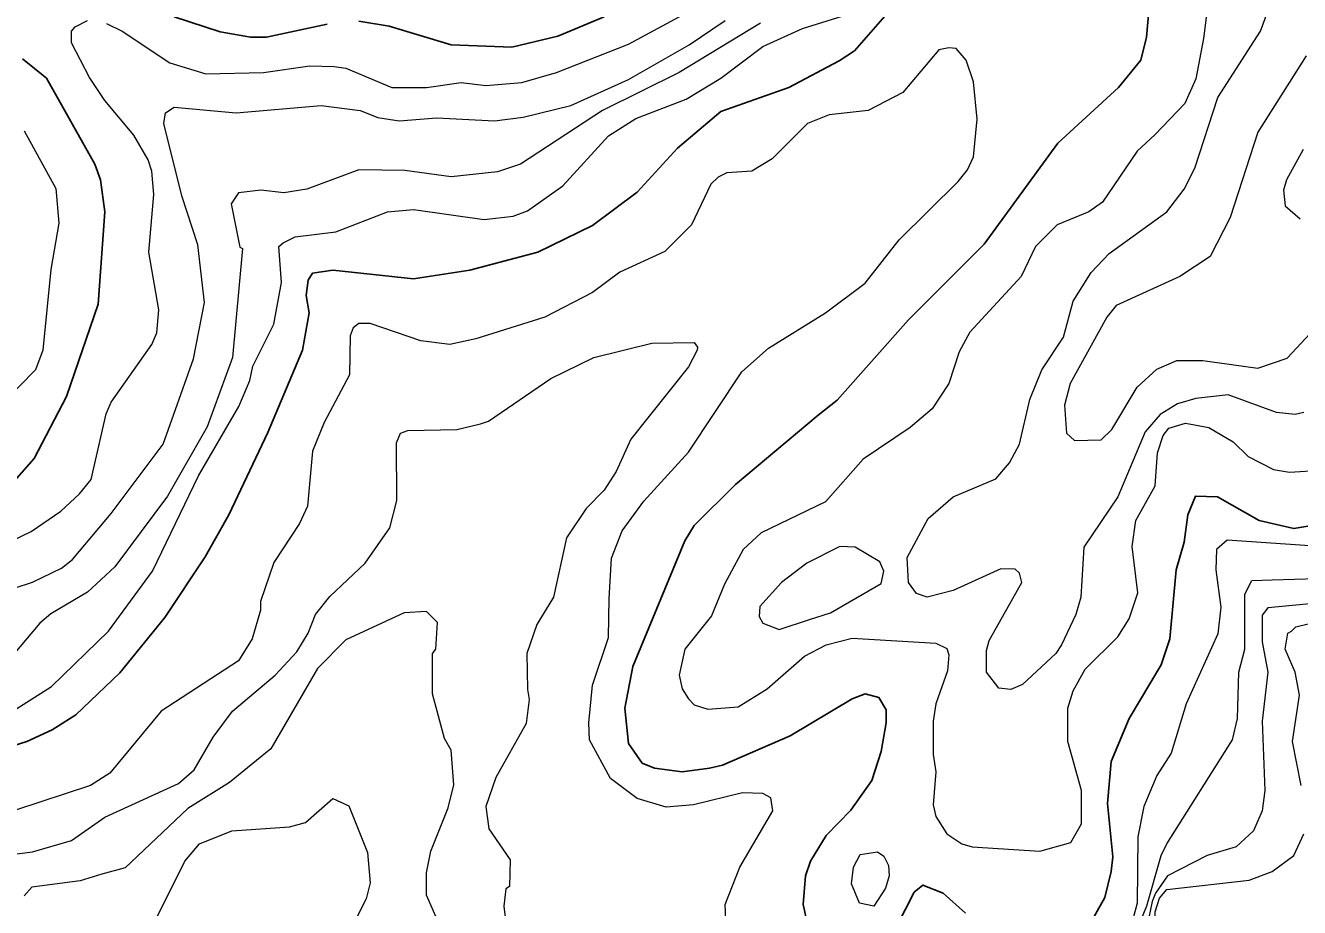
# Model space of a CAD drawing. Extents: x 423 to 448.8, y 7456.3 to 7484.
# Drawn here: x 442.862 to 444.228, y 7479.584 to 7480.529 of the extents above; entities that cross this region are included whole.
import ezdxf

# ---------------------------------------------------------------- set-up
doc = ezdxf.new("R2010")
doc.units = 0
doc.header["$LTSCALE"] = 0.032
doc.layers.add('1', color=7, linetype='Continuous', lineweight=25)
doc.layers.add('2', color=7, linetype='Continuous', lineweight=13)

msp = doc.modelspace()

# ---------------------------------------------------------------- linework, layer by layer
at = {"layer": '1'}
for points in [[(442.8053, 7479.7434), (442.8641, 7479.762), (442.8911, 7479.7744), (442.9166, 7479.7906), (442.9638, 7479.8355), (443.0118, 7479.895), (443.0551, 7479.96), (443.0806, 7480.0049), (443.1224, 7480.0931), (443.1595, 7480.1812), (443.1665, 7480.2214), (443.1633, 7480.24), (443.1657, 7480.2563), (443.1703, 7480.264), (443.192, 7480.2671), (443.2786, 7480.2578), (443.339, 7480.2671), (443.4117, 7480.2864), (443.4704, 7480.315), (443.5184, 7480.3506), (443.5617, 7480.3978), (443.6081, 7480.4372), (443.6808, 7480.4628), (443.7349, 7480.4914), (443.7512, 7480.5022), (443.7914, 7480.5478)], [(444.0668, 7480.5448), (444.0644, 7480.5169), (444.0583, 7480.4921), (444.0343, 7480.4627), (443.9693, 7480.4032), (443.8904, 7480.2949), (443.8092, 7480.2137), (443.7326, 7480.1278), (443.7125, 7480.1116), (443.6236, 7480.0373), (443.5795, 7479.9933), (443.5694, 7479.977), (443.5137, 7479.8425), (443.5052, 7479.7976), (443.5091, 7479.7597), (443.5238, 7479.7388), (443.537, 7479.7334), (443.5664, 7479.7295)], [(443.1858, 7480.5308), (443.1208, 7480.5169), (443.1038, 7480.5169), (443.0713, 7480.5223), (443.0218, 7480.5386)], [(443.4828, 7480.5385), (443.4333, 7480.5177), (443.3838, 7480.5061), (443.3188, 7480.5084), (443.2523, 7480.5285), (443.2198, 7480.5339)], [(442.8594, 7480.4937), (442.8849, 7480.4728), (442.9367, 7480.3808), (442.9429, 7480.3638), (442.9475, 7480.3297), (442.9406, 7480.2307), (442.9066, 7480.1317), (442.8718, 7480.0652), (442.8292, 7480.0173)], [(444.0033, 7479.5655), (444.0196, 7479.595), (444.0266, 7479.6228), (444.0281, 7479.6383), (444.0227, 7479.6955), (444.0265, 7479.7404), (444.0459, 7479.7867), (444.0799, 7479.844), (444.0892, 7479.8719), (444.0962, 7479.9461), (444.1047, 7479.9755), (444.1085, 7480.0049), (444.117, 7480.025), (444.1403, 7480.0242), (444.1851, 7479.9987), (444.2222, 7479.9902), (444.2733, 7479.9987)], [(443.5664, 7479.7295), (443.5957, 7479.7334), (443.6097, 7479.7365), (443.6823, 7479.7682), (443.7489, 7479.8076), (443.7628, 7479.8131), (443.7775, 7479.8092), (443.7852, 7479.7961), (443.7852, 7479.7821), (443.7798, 7479.7512), (443.7698, 7479.7203), (443.7473, 7479.6885), (443.721, 7479.6614), (443.704, 7479.6336), (443.6986, 7479.6182), (443.6963, 7479.5872), (443.6994, 7479.5725)], [(443.7968, 7479.564), (443.8154, 7479.6004), (443.8247, 7479.6081), (443.8463, 7479.5996), (443.8703, 7479.5779)]]:
    msp.add_lwpolyline(points, dxfattribs=at)
at = {"layer": '2'}
for points in [[(444.1364, 7480.6035), (444.1255, 7480.5154), (444.1171, 7480.4721), (444.1054, 7480.4458), (444.0737, 7480.4125), (444.0544, 7480.3947), (444.0173, 7480.3398), (444.0025, 7480.3297), (443.9685, 7480.3158), (443.9453, 7480.2926), (443.9298, 7480.2601), (443.8749, 7480.2005), (443.8634, 7480.1797), (443.8525, 7480.1457), (443.8347, 7480.1186), (443.8108, 7480.0984), (443.7605, 7480.0644), (443.7203, 7480.0188), (443.6514, 7479.9855), (443.6321, 7479.9677), (443.612, 7479.9306), (443.598, 7479.8966), (443.5694, 7479.861), (443.5633, 7479.8332), (443.5664, 7479.8185), (443.5733, 7479.8076), (443.5795, 7479.8014), (443.5942, 7479.7968)], [(444.0242, 7480.2849), (444.0861, 7480.3297), (444.1047, 7480.3537), (444.1163, 7480.3762), (444.141, 7480.452), (444.1867, 7480.5231), (444.2153, 7480.6012)], [(442.9492, 7480.5314), (442.9662, 7480.5231), (443.0172, 7480.4891), (443.0559, 7480.4775), (443.1177, 7480.479), (443.1673, 7480.486), (443.1935, 7480.4852), (443.2059, 7480.4836), (443.2554, 7480.4628), (443.2926, 7480.4628), (443.3297, 7480.4682), (443.356, 7480.4651), (443.3946, 7480.4682), (443.4318, 7480.479), (443.5091, 7480.5092), (443.5996, 7480.5587)], [(442.8138, 7479.9144), (442.8702, 7479.9329), (442.9012, 7479.9476), (442.9128, 7479.9569), (442.9545, 7480.0064), (443.0102, 7480.0807), (443.0427, 7480.172), (443.0543, 7480.2323), (443.0473, 7480.2942), (443.0303, 7480.3468), (443.011, 7480.4241), (443.0126, 7480.4357), (443.0218, 7480.4419), (443.0884, 7480.4357), (443.1796, 7480.4434), (443.2214, 7480.438), (443.2401, 7480.4306), (443.2632, 7480.4272), (443.3034, 7480.4303), (443.3653, 7480.4272), (443.3962, 7480.431), (443.4472, 7480.4434), (443.5091, 7480.4713), (443.574, 7480.5084), (443.6128, 7480.5347)], [(442.8416, 7479.7899), (442.8903, 7479.8208), (442.9514, 7479.8803), (442.9986, 7479.9446), (443.0481, 7480.0467), (443.0914, 7480.1209), (443.103, 7480.1488), (443.1061, 7480.1642), (443.1286, 7480.2091), (443.1371, 7480.2539), (443.134, 7480.2926), (443.1386, 7480.2965), (443.1518, 7480.3027), (443.1951, 7480.3081), (443.2508, 7480.3297), (443.2786, 7480.332), (443.3544, 7480.3212), (443.3854, 7480.3251), (443.4008, 7480.3305), (443.4387, 7480.3575), (443.4874, 7480.4109), (443.5168, 7480.4295), (443.571, 7480.4504), (443.6081, 7480.4728), (443.6529, 7480.5068), (443.6955, 7480.5262), (443.7381, 7480.5393)], [(443.6506, 7480.5316), (443.5633, 7480.479), (443.4813, 7480.438), (443.3931, 7480.3808), (443.3684, 7480.3723), (443.3188, 7480.3669), (443.2693, 7480.3738), (443.2198, 7480.3746), (443.1642, 7480.3537), (443.1394, 7480.3498), (443.1147, 7480.3529), (443.0907, 7480.3498), (443.0829, 7480.3382), (443.0922, 7480.2918), (443.0953, 7480.2903), (443.0845, 7480.1735), (443.0574, 7480.0993), (443.0148, 7480.025), (442.9584, 7479.9492), (442.929, 7479.9221), (442.8896, 7479.8989), (442.8779, 7479.8889), (442.8416, 7479.8455)], [(442.994, 7480.3854), (442.9785, 7480.4117), (442.9476, 7480.4489), (442.9313, 7480.4736), (442.912, 7480.5107), (442.912, 7480.5231), (442.9159, 7480.5277), (442.929, 7480.5347)], [(443.6159, 7479.5145), (443.6128, 7479.5872), (443.6282, 7479.6274), (443.6638, 7479.6878), (443.6615, 7479.7016), (443.653, 7479.7063), (443.6313, 7479.7071), (443.5787, 7479.694), (443.5493, 7479.6916), (443.5184, 7479.7009), (443.4898, 7479.7225), (443.4673, 7479.7636), (443.4666, 7479.7821), (443.4704, 7479.8224), (443.4875, 7479.8734), (443.4882, 7479.9152), (443.4906, 7479.9585), (443.5021, 7479.9879), (443.5253, 7480.0196), (443.5733, 7480.0722), (443.6305, 7480.158), (443.6592, 7480.1835), (443.7202, 7480.2215), (443.7628, 7480.2532), (443.7991, 7480.2996), (443.8626, 7480.3622), (443.8726, 7480.3746), (443.8788, 7480.3885), (443.8827, 7480.4287), (443.8788, 7480.469), (443.8711, 7480.4922), (443.8603, 7480.5045), (443.8525, 7480.5053), (443.8417, 7480.503), (443.803, 7480.4573), (443.7659, 7480.438), (443.7241, 7480.4334), (443.7009, 7480.4241), (443.663, 7480.3862), (443.6414, 7480.3731), (443.6143, 7480.3715), (443.605, 7480.3668), (443.5973, 7480.3591), (443.5764, 7480.3158), (443.5478, 7480.2872), (443.4998, 7480.2648), (443.4704, 7480.2431), (443.4194, 7480.2168), (443.3454, 7480.1936), (443.3173, 7480.1874), (443.2864, 7480.1913), (443.2322, 7480.2098), (443.2198, 7480.2098), (443.2137, 7480.2052), (443.2106, 7480.1967), (443.2098, 7480.1549), (443.1827, 7480.1039), (443.1703, 7480.073), (443.1649, 7480.0142), (443.1564, 7479.9956), (443.1286, 7479.9538), (443.1146, 7479.9121), (443.1146, 7479.9028), (443.1054, 7479.8719), (443.0907, 7479.8486), (443.0079, 7479.7945), (442.953, 7479.728), (442.9321, 7479.7148), (442.8517, 7479.6885)], [(444.2354, 7480.4968), (444.1836, 7480.4148), (444.1542, 7480.3236), (444.1325, 7480.2817), (444.1, 7480.2601), (444.0319, 7480.2292), (444.0219, 7480.2168), (443.9825, 7480.1457), (443.9763, 7480.1225), (443.9786, 7480.0923), (443.9871, 7480.0845), (444.0157, 7480.0853), (444.0273, 7480.0962), (444.0544, 7480.1418), (444.0753, 7480.1611), (444.0969, 7480.1704), (444.1248, 7480.1704), (444.1836, 7480.1619), (444.2153, 7480.1727), (444.2447, 7480.2044)], [(442.861, 7480.4164), (442.895, 7480.3545), (442.8981, 7480.3174), (442.8896, 7480.2679), (442.881, 7480.1812), (442.8733, 7480.1603), (442.8223, 7480.1085)], [(444.2323, 7480.3963), (444.2145, 7480.3638), (444.2114, 7480.3529), (444.213, 7480.3359), (444.2292, 7480.322)], [(442.7867, 7479.9476), (442.8687, 7479.9871), (442.9004, 7480.0087), (442.9205, 7480.0273), (442.9329, 7480.0428), (442.9491, 7480.1132), (442.9545, 7480.1256), (442.9978, 7480.1874), (443.0033, 7480.1998), (443.0056, 7480.2246), (442.9947, 7480.2864), (443.0002, 7480.3483), (442.9978, 7480.3731), (442.994, 7480.3854)], [(444.2331, 7480.1147), (444.2238, 7480.1124), (444.2037, 7480.1147), (444.1518, 7480.1333), (444.1171, 7480.1294), (444.0977, 7480.124), (444.0791, 7480.1124), (444.0629, 7480.0938), (444.0335, 7480.0242), (443.9971, 7479.9701), (443.9941, 7479.9167), (443.9887, 7479.8982), (443.9732, 7479.8656), (443.967, 7479.8564), (443.9314, 7479.8231), (443.919, 7479.8177), (443.9059, 7479.8192), (443.8928, 7479.8363), (443.8928, 7479.8595), (443.8958, 7479.8703), (443.9306, 7479.9322), (443.9283, 7479.9422), (443.9236, 7479.9468), (443.9082, 7479.9469), (443.8572, 7479.9237), (443.8293, 7479.9167), (443.8177, 7479.9206), (443.8092, 7479.9322), (443.8077, 7479.9592), (443.8301, 7480.001), (443.8572, 7480.0242), (443.9028, 7480.0435), (443.9175, 7480.0606), (443.9283, 7480.0807), (443.9391, 7480.1286), (443.9523, 7480.1602), (443.9755, 7480.1952), (443.9856, 7480.2338), (444.0049, 7480.2647), (444.0242, 7480.2849)], [(442.7774, 7479.6321), (442.8702, 7479.6437), (442.912, 7479.656), (442.9476, 7479.6808), (443.0265, 7479.7171), (443.0435, 7479.7318), (443.0636, 7479.7667), (443.0845, 7479.7945), (443.1301, 7479.8331), (443.1533, 7479.8579), (443.1657, 7479.878), (443.1734, 7479.8982), (443.1889, 7479.9175), (443.2268, 7479.953), (443.2531, 7479.991), (443.2608, 7480.0204), (443.2601, 7480.0822), (443.2647, 7480.0923), (443.2724, 7480.0954), (443.325, 7480.0962), (443.3505, 7480.1023), (443.359, 7480.1054), (443.4256, 7480.1511), (443.472, 7480.1735), (443.5339, 7480.189), (443.5795, 7480.1897), (443.5829, 7480.1846), (443.5826, 7480.1812), (443.5733, 7480.1634), (443.5114, 7480.0861), (443.4959, 7480.0513), (443.4828, 7480.0312), (443.4635, 7480.0118), (443.4426, 7479.9801), (443.4287, 7479.9167), (443.4109, 7479.8873), (443.4, 7479.8564), (443.4008, 7479.8177), (443.4024, 7479.8069), (443.3992, 7479.7813), (443.3668, 7479.7234), (443.356, 7479.6924), (443.3591, 7479.6684), (443.3823, 7479.6351), (443.3815, 7479.6065), (443.3776, 7479.6042), (443.3753, 7479.5857), (443.3784, 7479.5593)], [(443.5942, 7479.7968), (443.6267, 7479.7991), (443.6576, 7479.8185), (443.6978, 7479.8533), (443.721, 7479.8657), (443.7489, 7479.8726), (443.8386, 7479.8672), (443.8502, 7479.8618), (443.8525, 7479.8548), (443.851, 7479.8378), (443.8386, 7479.8022), (443.8355, 7479.7837), (443.8355, 7479.7481), (443.8386, 7479.7295), (443.8355, 7479.694), (443.8386, 7479.6815), (443.8502, 7479.663), (443.8664, 7479.6522), (443.8773, 7479.6491), (443.95, 7479.6444), (443.9832, 7479.6537), (443.9948, 7479.6738), (443.9948, 7479.7094), (443.9801, 7479.762), (443.9801, 7479.7976), (443.9856, 7479.8162), (443.9987, 7479.8394), (444.0335, 7479.8742), (444.0459, 7479.8935), (444.0552, 7479.9214), (444.049, 7479.9709), (444.0528, 7479.9987), (444.0737, 7480.0358), (444.076, 7480.0714), (444.0822, 7480.09), (444.0884, 7480.0977), (444.1062, 7480.1031), (444.131, 7480.0984), (444.1573, 7480.083), (444.1735, 7480.0675), (444.2006, 7480.0536), (444.2176, 7480.0505), (444.2516, 7480.0528)], [(444.2393, 7479.9716), (444.151, 7479.9778), (444.1395, 7479.9677), (444.1387, 7479.9461), (444.1441, 7479.9059), (444.141, 7479.8772), (444.107, 7479.8022), (444.0907, 7479.7496), (444.0753, 7479.7256), (444.0614, 7479.6924), (444.0552, 7479.6599), (444.0544, 7479.5888), (444.0505, 7479.574)], [(444.0544, 7479.5605), (444.0647, 7479.586), (444.0799, 7479.6398), (444.0861, 7479.6522), (444.1565, 7479.7636), (444.1619, 7479.7868), (444.1635, 7479.8363), (444.1696, 7479.861), (444.1696, 7479.9198), (444.1773, 7479.9345), (444.199, 7479.9353), (444.247, 7479.9368)], [(443.3049, 7479.5686), (443.2925, 7479.5973), (443.2925, 7479.6213), (443.2972, 7479.6445), (443.3157, 7479.6909), (443.3219, 7479.7156), (443.3188, 7479.7527), (443.3119, 7479.7651), (443.2987, 7479.8131), (443.2987, 7479.8563), (443.3026, 7479.861), (443.3041, 7479.8896), (443.2926, 7479.9012), (443.2685, 7479.8997), (443.2059, 7479.8711), (443.1757, 7479.8401), (443.1254, 7479.7543), (443.0814, 7479.7179), (443.0365, 7479.6901), (442.9692, 7479.6266), (442.9445, 7479.6197), (442.9213, 7479.6127), (442.8694, 7479.6058), (442.861, 7479.5965)], [(444.281, 7479.9136), (444.1944, 7479.9051), (444.1882, 7479.8974), (444.1882, 7479.8688), (444.1944, 7479.8363), (444.1882, 7479.7837), (444.1913, 7479.7094), (444.1882, 7479.6878), (444.1789, 7479.6661), (444.1604, 7479.6491), (444.1294, 7479.6398), (444.0869, 7479.6182), (444.0741, 7479.5995), (444.0703, 7479.5906), (444.0668, 7479.5735)], [(444.23, 7479.7148), (444.2207, 7479.762), (444.2284, 7479.8115), (444.2238, 7479.8363), (444.2129, 7479.861), (444.216, 7479.878), (444.2199, 7479.8803), (444.2246, 7479.885), (444.2377, 7479.8881)], [(442.8493, 7479.3428), (442.8764, 7479.3799), (442.8981, 7479.4171), (442.9174, 7479.4666), (442.9182, 7479.5331), (442.9298, 7479.5424), (442.9631, 7479.5439), (442.9855, 7479.5532), (443.004, 7479.5748), (443.0334, 7479.6336), (443.0489, 7479.6522), (443.0837, 7479.6661), (443.1456, 7479.6707), (443.1626, 7479.6753), (443.192, 7479.7009), (443.209, 7479.6932), (443.2291, 7479.6429), (443.2322, 7479.6104), (443.2276, 7479.5934), (443.2152, 7479.5687), (443.1943, 7479.5447), (443.1711, 7479.4805)], [(444.0691, 7479.5176), (444.0737, 7479.5424), (444.0737, 7479.5795), (444.0783, 7479.5942), (444.0861, 7479.6034), (444.1743, 7479.6135), (444.199, 7479.6228), (444.2222, 7479.6398), (444.2331, 7479.663)]]:
    msp.add_lwpolyline(points, dxfattribs=at)
for points in [[(443.7032, 7479.8927), (443.7257, 7479.8997), (443.7798, 7479.9314), (443.7829, 7479.9446), (443.7783, 7479.9546), (443.752, 7479.9701), (443.7357, 7479.9709), (443.7001, 7479.953), (443.673, 7479.9322), (443.6499, 7479.9066), (443.6491, 7479.8958), (443.6529, 7479.8889), (443.6707, 7479.8819)], [(443.7574, 7479.641), (443.7759, 7479.6437), (443.7829, 7479.639), (443.7876, 7479.629), (443.7883, 7479.6182), (443.7845, 7479.605), (443.7721, 7479.5856), (443.7566, 7479.5887), (443.7481, 7479.6096), (443.7504, 7479.6274)]]:
    msp.add_lwpolyline(points, close=True, dxfattribs=at)

doc.saveas('drawing.dxf')
